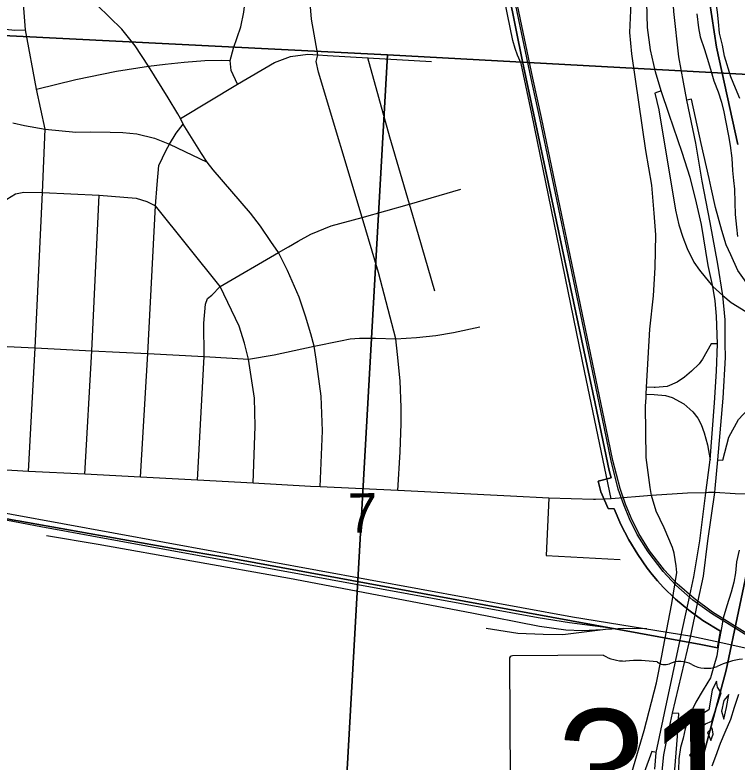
# Model space of a CAD drawing. Extents: x 114843 to 284848, y 317643 to 566895.
# Drawn here: x 196197 to 200250, y 389829 to 394024 of the extents above; entities that cross this region are included whole.
import ezdxf

# ---------------------------------------------------------------- set-up
doc = ezdxf.new("R2010")
doc.units = 0
for name, color, linetype in [('GM_X_City_Street', 7, 'Continuous'), ('GM_X_Corporation', 7, 'Continuous'), ('GM_X_County_Road', 7, 'Continuous'), ('GM_X_Interchange_Ramps', 7, 'Continuous'), ('GM_X_Major_River', 7, 'Continuous'), ('GM_X_Rail_Line', 7, 'Continuous'), ('GM_X_Section', 7, 'Continuous'), ('GM_X_Section_Text', 7, 'Continuous'), ('GM_X_State_Route', 7, 'Continuous'), ('GM_X_State_Shield', 7, 'Continuous'), ('GM_X_Township', 7, 'Continuous')]:
    doc.layers.add(name, color=color, linetype=linetype)

msp = doc.modelspace()

# ---------------------------------------------------------------- linework, layer by layer
at = {"layer": 'GM_X_City_Street'}
for p, q in [((199543.3, 391306.4), (199395.4, 392016.8)), ((199192.3, 391311.3), (199177.6, 390988.6)), ((199177.6, 390988.6), (199386, 390977.5)), ((199386, 390977.5), (199594.5, 390966.4))]:
    msp.add_line(p, q, dxfattribs=at)
for points in [[(198334.6, 392205.3), (198236.7, 392578.4), (198145.6, 392887.4), (197899.9, 393703.3), (197887.2, 393761.6), (197895.9, 393799.5), (197860.9, 394001), (197847.5, 394163.7), (197864.3, 394391.2), (197879.1, 394786.5), (197890.3, 394830.7), (197895.7, 394882.5), (197905, 395050.3)], [(197445.6, 393634.4), (197409.9, 393712), (197404.9, 393767.9), (197423, 393836.5), (197463.7, 393956.7), (197480.4, 394039.2), (197493.3, 394136.7), (197513.1, 394324), (197551.4, 394481), (197575.4, 394573.9), (197616.1, 394659.8), (197668.3, 394736.7), (197792.3, 394849.7), (197812.2, 394880), (197824.4, 394925.6), (197839.5, 395021.2)], [(196273.1, 391460.7), (196310.2, 392154.4), (196350.5, 393027.2), (196366, 393382.2), (196317.5, 393607.5), (196255.2, 393940.4), (196245.6, 394061.1), (196227.8, 394363.9), (196235.7, 394597.5), (196256.9, 394987.6)], [(199395.4, 392016.8), (199098.7, 393469.5), (199038.7, 393751.4), (199017.8, 393798.9), (199003.5, 393836.2), (198991, 393880.1), (198929.9, 394182.6)], [(197909.8, 391373.6), (197923.2, 391689.7), (197916.3, 391883.6), (197886.7, 392091), (197876.2, 392164.2), (197857, 392233.1), (197826.8, 392332.7), (197792.2, 392439.3), (197726, 392589), (197675.8, 392690.2), (197633.7, 392752.4), (197574.9, 392838.8), (197517.9, 392911.3), (197308.7, 393154.6), (197276.3, 393197.8), (197242.9, 393246.1), (197141, 393411.2), (197125.2, 393442.4), (197110.2, 393469.1), (197056.6, 393558.2), (196946.8, 393736.2), (196870.5, 393850.3), (196796, 393943.5), (196657.9, 394077.9)], [(195380.5, 393923.2), (195588, 393946.8), (195617.2, 393946.5), (195685, 393963.9), (195777.1, 393969.7), (195913.9, 393950.3), (196075.4, 393955.7), (196143.2, 393944), (196196.2, 393937.4), (196255.2, 393940.4)], [(197125.2, 393442.4), (197445.6, 393634.4), (197653.6, 393756.3), (197743.6, 393789.9), (197840, 393803.3), (197895.9, 393799.5), (197951.8, 393795.6), (198178.2, 393783.3), (198534.9, 393762.2)], [(198553.1, 392473.1), (198462.5, 392788.9), (198411.5, 392961.4), (198300.3, 393336.8), (198178.2, 393783.3)], [(196317.5, 393607.5), (196537.6, 393662.1), (196766.5, 393708.9), (196946.8, 393736.2), (197040.5, 393748.2), (197146.3, 393758.5), (197261.7, 393768), (197358.1, 393770.4), (197404.9, 393767.9)], [(193428, 393434.9), (193839.2, 393380.4), (194271.3, 393352), (194769.6, 393321.3), (195185.1, 393295.7), (195241.3, 393290.8), (195262, 393259), (195351.6, 393186.5), (195454.8, 393140.4), (195510.4, 393126.6), (195589.8, 393106.9), (195786.6, 393096.7), (195837.9, 393129.2), (195856.7, 393098.1), (196109.8, 392938.4), (196150.3, 392990.1), (196198.9, 393019.5), (196246.3, 393029.1), (196350.5, 393027.2), (196669.7, 393012.3), (196876.9, 392995.4), (196937.7, 392976), (196986.4, 392951.5)], [(196185.2, 393417.5), (196250.7, 393402.9), (196366, 393382.2), (196538, 393365.2), (196620.5, 393366.7), (196730.7, 393366.6), (196801.9, 393364.5), (196881, 393356.4), (196979.3, 393332.8), (197064.3, 393298.6), (197107.7, 393278.1), (197276.3, 393197.8)], [(196901.9, 391428.8), (196942.1, 392123.8), (196986.4, 392951.5), (196994.2, 393072.3), (197004.1, 393178.9), (197044.8, 393265.5), (197064.3, 393298.6), (197100.6, 393360.6), (197141, 393411.2)], [(197349, 392498.6), (197675.8, 392690.2), (197731.1, 392721.8), (197785.6, 392753.5), (197856.5, 392792.2), (197971.6, 392839), (198145.6, 392887.4), (198411.5, 392961.4), (198698.6, 393045.4)], [(196588.3, 391445.6), (196627.7, 392138.5), (196669.7, 393012.3)], [(197533.8, 391395.2), (197545.4, 391715.6), (197540.8, 391872.2), (197506.8, 392092), (197484.9, 392180.6), (197455.3, 392276.6), (197349, 392498.6), (196986.4, 392951.5)], [(197220.6, 391412.8), (197258.1, 392106), (197256.4, 392292.6), (197266.3, 392399.2), (197277.7, 392431.5), (197301.4, 392450), (197349, 392498.6)], [(196153.8, 392162.5), (196310.2, 392154.4), (196627.7, 392138.5), (196784.1, 392130), (196942.1, 392123.8), (197258.1, 392106), (197415.7, 392096.4), (197506.8, 392092), (197652.2, 392115.3), (197876.2, 392164.2), (198024.2, 392194.6), (198078.2, 392205.8), (198129.9, 392208.5), (198219.5, 392209.1), (198334.6, 392205.3), (198451.1, 392212.3), (198559.9, 392223.9), (198657.9, 392240.8), (198806.7, 392272.8)], [(197856.1, 391376.7), (197533.8, 391395.2), (197220.6, 391412.8), (196901.9, 391428.8), (196588.3, 391445.6), (196273.1, 391460.7), (195957.9, 391478.4), (195643.5, 391494.3), (195541, 391499.7), (195489.7, 391511.5), (195454.9, 391523.4), (195416.6, 391542.2), (195324.2, 391593.6), (195081, 391725.5), (194714.2, 391916.5), (194240.1, 392159.6), (194187, 392185.3), (194153.1, 392199.8), (194108.7, 392212.5), (193776, 392235.3), (193358.6, 392257.4)], [(198345.6, 391353.3), (198358.2, 391571.7), (198364.2, 391729.5), (198364.9, 391820.6), (198359.6, 391969.8), (198344.3, 392117.6), (198334.6, 392205.3)], [(198978, 391321.9), (198345.6, 391353.3), (197909.8, 391373.6), (197856.1, 391376.7)], [(199454.3, 391303.1), (199443.8, 391302.7), (199192.3, 391311.3), (198978, 391321.9)], [(199769, 391326.1), (199543.3, 391306.4), (199454.3, 391303.1)], [(200089.2, 391341.8), (200073.9, 391341.5), (199972, 391339.1), (199769, 391326.1)], [(199835.3, 390466.5), (199883.4, 390718.8), (199911.2, 390893.3), (199908.3, 390931.4), (199896, 391002.1), (199887.3, 391034.2), (199841, 391143.7), (199795, 391238.7), (199769, 391326.1)], [(200888.4, 391313.5), (200397.2, 391330.8), (200239.6, 391335.8), (200124.9, 391342.7), (200089.2, 391341.8)], [(198078.9, 388747.2), (198131.9, 389036.7), (198292.7, 389007.5), (198443.9, 388986), (198551.6, 388979.4), (198671.4, 388981.5), (198756.4, 388990.8), (198812.2, 388999.7), (198893.4, 389019.6), (198975.6, 389050.6), (199090.7, 389107.8), (199172.8, 389160.5), (199318.7, 389268.1), (199404.4, 389344.7), (199492.5, 389443.1), (199572.8, 389557), (199623.6, 389653.9), (199658.8, 389771.3), (199729.2, 390006.1), (199797, 390273.9), (199827.4, 390425.4), (199835.3, 390466.5)]]:
    msp.add_lwpolyline(points, dxfattribs=at)
at = {"layer": 'GM_X_Corporation'}
for points in [[(198929.3, 394338.5), (199045.9, 393763.3), (199051.7, 393736), (199453.2, 391842.1), (199532.7, 391467.1), (199543, 391424.4), (199469.7, 391406.3), (199485.6, 391347.1), (199527, 391253.6), (199559.7, 391251.9), (199597.9, 391162.7), (199642.6, 391076.5), (199693.5, 390993.9), (199744.8, 390918.3), (199773.6, 390881.7), (199803.7, 390846.2), (199835.1, 390811.8), (199904.9, 390744.3), (199979.1, 390681.7), (200057.5, 390624.4), (200156.7, 390563.9), (200139, 390471.3), (200045.8, 390488.4), (199809.7, 390531.8), (198718.2, 390732.5), (197386.2, 390977.1), (197095.3, 391026.2), (196214.7, 391183.5), (196201.9, 391185.7), (195476, 391322.3)], [(195476, 391322.3), (196201.9, 391185.7), (196214.7, 391183.5), (197095.3, 391026.2), (197386.2, 390977.1), (198718.2, 390732.5), (199809.7, 390531.8), (200045.8, 390488.4), (200139, 390471.3), (200156.7, 390563.9), (200057.5, 390624.4), (199979.1, 390681.7), (199904.9, 390744.3), (199835.1, 390811.8), (199803.7, 390846.2), (199773.6, 390881.7), (199744.8, 390918.3), (199693.5, 390993.9), (199642.6, 391076.5), (199597.9, 391162.7), (199559.7, 391251.9), (199527, 391253.6), (199485.6, 391347.1), (199469.7, 391406.3), (199543, 391424.4), (199532.7, 391467.1), (199453.2, 391842.1), (199051.7, 393736), (199045.9, 393763.3), (198929.3, 394338.5)]]:
    msp.add_lwpolyline(points, dxfattribs=at)
at = {"layer": 'GM_X_County_Road'}
msp.add_lwpolyline([(199740.1, 391894), (199741.2, 391934.1), (199760.5, 392260.5), (199780.2, 392445.9), (199790.8, 392606.6), (199793, 392789.5), (199785.1, 392911.4), (199771, 393068.4), (199738.3, 393262.3), (199659, 393805), (199648.5, 393926.1), (199656.2, 394089.9), (199691.6, 394339.7), (199717.2, 394600.8), (199739.4, 394886.3)], dxfattribs=at)
at = {"layer": 'GM_X_Interchange_Ramps'}
for points in [[(199822.8, 393598.1), (199787.3, 393585.1), (199809.7, 393490.4), (199904.2, 392927.1), (199922, 392846), (199944.8, 392775.7), (199968.9, 392711.7), (200006.5, 392635.1), (200038.1, 392590.9), (200095, 392522.1), (200113.7, 392499.3), (200169, 392449.4), (200215.7, 392410), (200405.1, 392292.5)], [(200092.2, 393105.8), (200049.1, 393301.5), (199993.9, 393551.2), (199967.4, 393545.1)], [(200547.7, 392285.1), (200382.7, 392427), (200332.5, 392478.3), (200254.3, 392589), (200213.9, 392676.6), (200188.4, 392733.5), (200163.9, 392812.7), (200128.8, 392943.6), (200103.8, 393052.9), (200092.2, 393105.8)], [(200139, 392178.1), (200104.2, 392177.9), (200055.2, 392091.6), (200037.2, 392064.5), (199994.1, 392023.4), (199955.2, 391991), (199913.8, 391961.2), (199856.6, 391938.2), (199790.7, 391932.7), (199785.1, 391932.9), (199741.2, 391934.1)], [(200142.7, 391526.8), (200170, 391523.9), (200203.4, 391654), (200258.7, 391751.6), (200310.9, 391809.2), (200374.6, 391869.2), (200414.1, 391895.7), (200447.7, 391916.4), (200530.1, 391952.6), (200608.9, 391970.2), (200639, 391974.2), (200667.6, 391973.8), (200697.8, 391968.6), (200728.1, 391960.2), (200766.9, 391946.5), (200791.3, 391935.9), (200858.5, 391881.9), (200902.6, 391823), (200925.7, 391779.8), (200942.3, 391732.5), (200943, 391699.9), (200937.6, 391580.9)], [(199338.6, 388863), (199375.3, 388828.2), (199441.1, 388884.1), (199548, 388968.5), (199640.6, 389050.4), (199711.7, 389132.2), (199770.9, 389218.7), (199818.5, 389301.7), (199833.1, 389327.2), (199845.6, 389375), (199852.3, 389400.9), (199876.3, 389518.5), (199887.6, 389592.3), (199900.6, 389788.3), (199915.9, 389974.9), (199922.2, 390101.5), (199886.8, 390104)], [(199796, 389882.7), (199770.8, 389887.8), (199728.6, 389770.4), (199686.5, 389645.8), (199618.5, 389473.3), (199559.8, 389324.7), (199481.8, 389199.8), (199392, 389060.6), (199285.5, 388923.6), (199313.1, 388899.5)]]:
    msp.add_lwpolyline(points, dxfattribs=at)
at = {"layer": 'GM_X_Major_River'}
for points in [[(200265.8, 393553.9), (200241.7, 393612), (200215.6, 393676.1), (200179.5, 393792.2), (200167.4, 393854.3), (200151.3, 393922.4), (200145.2, 393984.6), (200139.1, 394038.6), (200133.1, 394090.7), (200127, 394152.8), (200122.9, 394206.9), (200120.8, 394261), (200120.7, 394363.2), (200124.6, 394419.3), (200126.6, 394481.4), (200128.5, 394547.6), (200134.4, 394597.7), (200158.3, 394669.8), (200178.2, 394730), (200194.2, 394802.1), (200202.1, 394860.2), (200204, 394916.3)], [(200023.1, 394030.5), (200033.2, 393952.3), (200043.3, 393900.3), (200067.4, 393830.2), (200089.5, 393756.1), (200103.5, 393706), (200119.6, 393653.9), (200143.7, 393591.8), (200161.8, 393533.7), (200175.9, 393479.7), (200185.9, 393421.6), (200202, 393345.5), (200210.1, 393291.4), (200220.2, 393219.2), (200224.3, 393151.1), (200230.4, 393095), (200234.4, 393045), (200236.5, 392970.8), (200238.6, 392902.7), (200246.7, 392832.6), (200252.8, 392780.5)], [(200261, 391019.3), (200247.1, 390953.1), (200241.2, 390891), (200231.2, 390838.9), (200217.3, 390782.8), (200191.4, 390706.6), (200171.5, 390636.4), (200161.6, 390582.3), (200147.7, 390502.2), (200135.8, 390426), (200119.8, 390367.9), (200099.9, 390301.7), (200060, 390235.5), (200018.1, 390165.4), (199984.2, 390095.2), (199958.2, 390015), (199946.3, 389962.9), (199932.4, 389910.8), (199922.5, 389846.6), (199920.5, 389784.5)], [(200018.3, 390007.1), (200072.2, 390043.2), (200108.2, 390059.3), (200132.1, 390131.4), (200160, 390217.6), (200140, 390249.7), (200133.9, 390283.7)], [(200133.9, 390283.7), (200110, 390233.6), (200092.1, 390123.4), (200036.2, 390089.2), (200018.3, 390007.1)], [(200110.5, 389808.8), (200130.5, 389862.9), (200156.4, 389935.1), (200182.3, 389997.3), (200214.2, 390069.4), (200236.1, 390137.6), (200260.1, 390209.8)], [(200204, 390207.7), (200176.1, 390175.6), (200162.2, 390115.5), (200176.2, 390069.4)], [(200176.2, 390069.4), (200190.1, 390135.5), (200204, 390207.7)], [(200110.3, 390021.2), (200084.3, 389995.1), (200102.4, 389951.1)], [(200102.4, 389951.1), (200116.3, 389985.2), (200110.3, 390021.2)], [(200002.4, 389892.8), (199982.4, 389868.8), (200004.5, 389850.8)], [(200004.5, 389850.8), (200008.4, 389868.8), (200002.4, 389892.8)]]:
    msp.add_lwpolyline(points, dxfattribs=at)
at = {"layer": 'GM_X_Rail_Line'}
msp.add_line((199582.1, 390577.2), (199510.5, 390572.9), dxfattribs=at)
for points in [[(200428.9, 390462.2), (200106.8, 390662.7), (200002.2, 390739), (199906.7, 390823), (199834.9, 390899.7), (199750.3, 391009.9), (199689.4, 391107.8), (199645.5, 391195.7), (199613.6, 391274.3), (199583.3, 391362.1), (199543.4, 391519.6), (199505.9, 391702), (199284.7, 392762.9), (199266.5, 392852.7), (199141.9, 393445.2), (199094.1, 393666.8), (198688.4, 395601.5), (198663.9, 395726.5), (198431.8, 396818.7)], [(200434.1, 390470.8), (200112.4, 390671), (200008.5, 390746.8), (199913.7, 390830.2), (199842.6, 390906.1), (199758.6, 391015.6), (199698.2, 391112.7), (199654.7, 391199.8), (199623, 391277.8), (199593, 391365), (199553.2, 391521.9), (199515.7, 391704), (199294.6, 392764.9), (199276.4, 392854.7), (199151.8, 393447.3), (199104, 393668.8), (198698.3, 395603.4), (198673.7, 395728.5), (198441.6, 396820.8)], [(193642, 391687.6), (193858.9, 391623.5), (194203.2, 391558.2), (196341.7, 391151.8), (199133.8, 390640.6), (199309.4, 390612.4), (199582.1, 390577.2)], [(195316.6, 391377.9), (199325.2, 390645.5), (199995.1, 390536.7), (200127.4, 390507.9)], [(199510.5, 390572.9), (199496.5, 390572), (199381.2, 390565.7), (199288.1, 390569.2), (199140.8, 390590.3), (198760.3, 390665.4), (197737.3, 390860.1), (197189.3, 390957.5), (196664.3, 391051), (196374.4, 391100.3)], [(199510.5, 390572.9), (199271.7, 390544.4), (199162.3, 390545.3), (199019.8, 390551.2), (198840.8, 390579.5)], [(199743.2, 390577.6), (199614.5, 390579.1), (199582.1, 390577.2)], [(200127.4, 390507.9), (200320.9, 390465.9)]]:
    msp.add_lwpolyline(points, dxfattribs=at)
at = {"layer": 'GM_X_Section'}
for points in [[(201130, 396169.1), (200998.6, 393652.7), (198288.5, 393799.6), (195571.8, 393937.1), (195727.2, 396497.5)], [(195571.8, 393937.1), (198288.5, 393799.6), (197998.2, 388660.9), (196975.3, 388724.1), (196895.3, 388752), (196801.2, 388779.9), (196649.1, 388839.7), (196551.1, 388885.6), (196529.1, 388915.6), (196499, 388999.6), (196480.9, 389031.6), (196418.9, 389067.5), (196348.8, 389117.4), (196276.8, 389183.4), (196178.6, 389281.3), (196084.6, 389375.2), (195944.4, 389491.1), (195878.4, 389539), (195766.3, 389600.9), (195614.2, 389672.7), (195448.1, 389758.6), (195348, 389824.5)], [(198288.5, 393799.6), (200998.6, 393652.7), (200713.9, 388493.9), (199332.6, 388574.9), (199305.7, 388576.5), (198144.7, 388651.8), (197998.2, 388660.9)]]:
    msp.add_lwpolyline(points, close=True, dxfattribs=at)
at = {"layer": 'GM_X_State_Route'}
for points in [[(199949, 393646.5), (199923.2, 393788.6), (199893.9, 394043.9), (199886.7, 394172.2), (199900.6, 394404.8), (199919.9, 394573.8), (199932.2, 394796.3), (199930.2, 394928.6), (199923.6, 395016.3), (199911.4, 395099.5), (199886.3, 395214), (199855.4, 395325), (199817.5, 395437.1), (199751.7, 395575.6), (199672.1, 395711.8)], [(199787.4, 389789.9), (199796, 389882.7), (199814.4, 389971.8), (199842, 390103.7), (199936, 390541.4), (199984.7, 390764), (200006.9, 390868.6), (200041.6, 391071.3), (200073.9, 391341.5), (200097.9, 391526.5), (200122.9, 391845.2), (200133.4, 392024.5), (200139, 392178.1), (200134.9, 392332.8), (200126.1, 392419.4), (200113.7, 392499.3), (200087.7, 392617.4), (200050.4, 392847.8), (200016.5, 392993.8), (199986.3, 393111.1), (199941.6, 393250.8), (199868.2, 393464.4), (199822.8, 393598.1), (199792.5, 393703.8), (199763.3, 393827.4), (199747.6, 393952.5), (199744, 394094.1)], [(200127, 391364.3), (200142.7, 391526.8), (200172.2, 391872.5), (200184.4, 392100.8), (200183.8, 392178.4), (200182.9, 392312.7), (200169, 392449.4), (200142.4, 392623.9), (200099, 392858.7), (200054.5, 393091.2), (200017.9, 393304), (199967.4, 393545.1), (199949, 393646.5)], [(199738.7, 391875.1), (199740.1, 391894), (199784.8, 391892.5), (199847.8, 391887.1), (199886.3, 391876.3), (199951.1, 391840.6), (200001.8, 391795.2), (200030.4, 391760.6), (200048.9, 391725), (200065.3, 391676.8), (200083.8, 391610.8), (200097.9, 391526.5)], [(199769, 391326.1), (199762.9, 391371.5), (199740.2, 391539.6), (199735.2, 391827.9), (199738.7, 391875.1)], [(199855.3, 389340.1), (199854.1, 389345.3), (199845.6, 389375), (199842.1, 389393), (199831.8, 389467.1), (199828.9, 389568.2), (199825.9, 389662), (199829.7, 389777.9), (199838.3, 389870.6), (199859.3, 389972.1), (199886.8, 390104), (199988.4, 390531.2), (200028.7, 390727.2), (200061.2, 390873.4), (200086.4, 391071.6), (200124.9, 391342.7), (200127, 391364.3)], [(200099.4, 391342.1), (200073.9, 391341.5), (199972, 391339.1), (199769, 391326.1)], [(200925.8, 391312.2), (200397.2, 391330.8), (200239.6, 391335.8), (200124.9, 391342.7), (200099.4, 391342.1)]]:
    msp.add_lwpolyline(points, dxfattribs=at)
at = {"layer": 'GM_X_State_Shield'}
for p, q in [((199498.5, 390429.3), (198988.8, 390425.7)), ((198971.8, 390407.4), (198979.5, 389350.7))]:
    msp.add_line(p, q, dxfattribs=at)
for centre, major_axis, start_param, end_param in [((198991.8, 390409.8), (20.2, 0.1), 1.712693, 3.28349), ((199619, 390552.9), (195.5, 1.4), 4.042523, 4.731795), ((199689, 389837.5), (702, 5.1), 1.404758, 1.657858), ((199844.1, 390421.4), (56.4, 0.4), 3.836095, 5.185415), ((199927.8, 390299.9), (117.3, 0.8), 0.950623, 2.079405), ((200329.8, 390112.6), (371.3, 2.7), 1.699011, 2.107814), ((200078, 390468.5), (141.1, 1), 4.081561, 5.145723)]:
    msp.add_ellipse(centre, major_axis=major_axis, ratio=0.8, start_param=start_param, end_param=end_param, dxfattribs=at)
at = {"layer": 'GM_X_Township'}
for points in [[(196118.3, 396466.2), (196259.5, 396458.7), (196704.6, 396432), (196774.3, 396427.8), (197172.8, 396403.5), (197528.2, 396381.8), (197902.3, 396359), (198899, 396290.2), (199159.4, 396280.1), (199243.7, 396123.6), (199315.2, 396009.3), (199409.9, 395905.9), (199566.6, 395797.8), (199636.2, 395770.1), (199776.2, 395747.8), (199987.9, 395638.1), (200095.8, 395552.4), (200150.9, 395229.5), (200124.6, 394921), (200069.5, 394275.3), (200134.4, 393843.2), (200253.2, 393296.6)], [(200253.2, 393296.6), (200134.4, 393843.2), (200069.5, 394275.3), (200124.6, 394921), (200150.9, 395229.5), (200095.8, 395552.4), (199987.9, 395638.1), (199776.2, 395747.8), (199636.2, 395770.1), (199566.6, 395797.8), (199409.9, 395905.9), (199315.2, 396009.3), (199243.7, 396123.6), (199159.4, 396280.1), (199263.3, 396274.5), (199316.8, 396271.6), (200251, 396222.4)], [(200396, 391333.6), (200188.6, 390344.5), (200033.8, 389765.3)], [(200033.8, 389765.3), (200188.6, 390344.5), (200396, 391333.6)]]:
    msp.add_lwpolyline(points, dxfattribs=at)

# ---------------------------------------------------------------- texts
at = {"layer": 'GM_X_Section_Text'}
msp.add_text('7', height=221, rotation=0.4134, dxfattribs=at).set_placement((198065, 391117.1))
at = {"layer": 'GM_X_State_Shield'}
msp.add_text('315', height=696.13, rotation=0.4134, dxfattribs=at).set_placement((199238.4, 389427.1))

doc.saveas('drawing.dxf')
